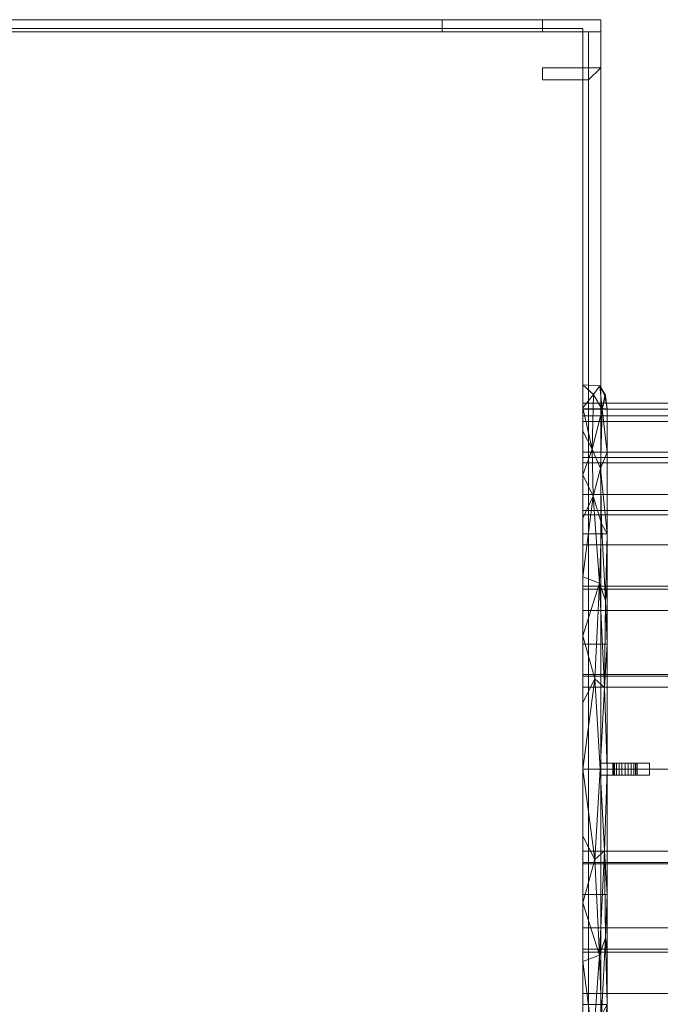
# Model space of a CAD drawing. Header units: inches. Extents: x 15 to 638, y -384 to 556.
# Tile 1030 of 1056: x 624 to 631, y 300 to 310. Entities that reach past the tile are written whole.
import ezdxf

# ---------------------------------------------------------------- set-up
doc = ezdxf.new("R2010")
doc.units = ezdxf.units.IN
doc.header["$MEASUREMENT"] = 0
doc.layers.add('M-EQPM', color=90, linetype='Continuous', lineweight=9)

# ---------------------------------------------------------------- blocks, each defined once
blk = doc.blocks.new('Hydro Meter - Default 1-3380297-_3D_')
at = {"layer": 'M-EQPM'}
mesh = blk.add_polyface(dxfattribs=at)
corners = [(3.521, 6, 67.793), (3.393, 6, 66.822), (3.018, 6, 65.918), (2.423, 6, 65.141), (1.646, 6, 64.545), (0.741, 6, 64.171), (-0.229, 6, 64.043), (-1.2, 6, 64.171), (-2.104, 6, 64.545), (-2.881, 6, 65.141), (-3.477, 6, 65.918), (-3.851, 6, 66.822), (-3.979, 6, 67.793), (-3.979, 10.75, 67.793), (-3.851, 10.75, 66.822), (-3.477, 10.75, 65.918), (-2.881, 10.75, 65.141), (-2.104, 10.75, 64.545), (-1.2, 10.75, 64.171), (-0.229, 10.75, 64.043), (0.741, 10.75, 64.171), (1.646, 10.75, 64.545), (2.423, 10.75, 65.141), (3.018, 10.75, 65.918), (3.393, 10.75, 66.822), (3.521, 10.75, 67.793)]
mesh.append_faces([[corners[k] for k in face] for face in [(14, 11, 12, 13)]], dxfattribs={"vtx0": -1})
mesh.append_faces([[corners[k] for k in face] for face in [(24, 1, 2, 23), (23, 2, 3, 22), (21, 4, 5, 20), (22, 3, 4, 21), (20, 5, 6, 19), (18, 7, 8, 17), (17, 8, 9, 16), (15, 10, 11, 14), (16, 9, 10, 15), (7, 18, 19, 6)]], dxfattribs={"vtx0": -1, "vtx2": -1})
mesh.append_faces([[corners[k] for k in face] for face in [(25, 0, 1, 24)]], dxfattribs={"vtx2": -1})
mesh = blk.add_polyface(dxfattribs=at)
corners = [(-3.979, 6, 67.793), (-3.851, 6, 68.764), (-3.477, 6, 69.668), (-2.881, 6, 70.445), (-2.104, 6, 71.041), (-1.2, 6, 71.415), (-0.229, 6, 71.543), (0.741, 6, 71.415), (1.646, 6, 71.041), (2.423, 6, 70.445), (3.018, 6, 69.668), (3.393, 6, 68.764), (3.521, 6, 67.793), (3.521, 10.75, 67.793), (3.393, 10.75, 68.764), (3.018, 10.75, 69.668), (2.423, 10.75, 70.445), (1.646, 10.75, 71.041), (0.741, 10.75, 71.415), (-0.229, 10.75, 71.543), (-1.2, 10.75, 71.415), (-2.104, 10.75, 71.041), (-2.881, 10.75, 70.445), (-3.477, 10.75, 69.668), (-3.851, 10.75, 68.764), (-3.979, 10.75, 67.793)]
mesh.append_faces([[corners[k] for k in face] for face in [(14, 11, 12, 13)]], dxfattribs={"vtx0": -1})
mesh.append_faces([[corners[k] for k in face] for face in [(21, 4, 5, 20), (20, 5, 6, 19), (3, 22, 23, 2), (18, 7, 8, 17), (17, 8, 9, 16), (15, 10, 11, 14), (16, 9, 10, 15), (7, 18, 19, 6)]], dxfattribs={"vtx0": -1, "vtx2": -1})
mesh.append_faces([[corners[k] for k in face] for face in [(0, 1, 24, 25)]], dxfattribs={"vtx1": -1})
mesh.append_faces([[corners[k] for k in face] for face in [(1, 2, 23, 24), (21, 22, 3, 4)]], dxfattribs={"vtx1": -1, "vtx3": -1})
mesh = blk.add_polyface(dxfattribs=at)
corners = [(3.458, 6, 67.793), (3.333, 6, 68.747), (2.964, 6, 69.637), (2.378, 6, 70.4), (1.615, 6, 70.986), (0.725, 6, 71.355), (-0.229, 6, 71.48), (-1.184, 6, 71.355), (-2.073, 6, 70.986), (-2.837, 6, 70.4), (-3.423, 6, 69.637), (-3.791, 6, 68.747), (-3.917, 6, 67.793), (-3.917, 10.75, 67.793), (-3.791, 10.75, 68.747), (-3.423, 10.75, 69.637), (-2.837, 10.75, 70.4), (-2.073, 10.75, 70.986), (-1.184, 10.75, 71.355), (-0.229, 10.75, 71.48), (0.725, 10.75, 71.355), (1.615, 10.75, 70.986), (2.378, 10.75, 70.4), (2.964, 10.75, 69.637), (3.333, 10.75, 68.747), (3.458, 10.75, 67.793)]
mesh.append_faces([[corners[k] for k in face] for face in [(1, 24, 25, 0)]], dxfattribs={"vtx0": -1})
mesh.append_faces([[corners[k] for k in face] for face in [(2, 23, 24, 1), (4, 21, 22, 3), (3, 22, 23, 2), (5, 20, 21, 4), (20, 5, 6, 19), (8, 17, 18, 7), (9, 16, 17, 8), (11, 14, 15, 10), (10, 15, 16, 9), (7, 18, 19, 6)]], dxfattribs={"vtx0": -1, "vtx2": -1})
mesh.append_faces([[corners[k] for k in face] for face in [(12, 13, 14, 11)]], dxfattribs={"vtx2": -1})
mesh = blk.add_polyface(dxfattribs=at)
corners = [(-3.917, 6, 67.793), (-3.791, 6, 66.839), (-3.423, 6, 65.949), (-2.837, 6, 65.186), (-2.073, 6, 64.6), (-1.184, 6, 64.231), (-0.229, 6, 64.105), (0.725, 6, 64.231), (1.615, 6, 64.6), (2.378, 6, 65.186), (2.964, 6, 65.949), (3.333, 6, 66.839), (3.458, 6, 67.793), (3.458, 10.75, 67.793), (3.333, 10.75, 66.839), (2.964, 10.75, 65.949), (2.378, 10.75, 65.186), (1.615, 10.75, 64.6), (0.725, 10.75, 64.231), (-0.229, 10.75, 64.105), (-1.184, 10.75, 64.231), (-2.073, 10.75, 64.6), (-2.837, 10.75, 65.186), (-3.423, 10.75, 65.949), (-3.791, 10.75, 66.839), (-3.917, 10.75, 67.793)]
mesh.append_faces([[corners[k] for k in face] for face in [(5, 20, 21, 4), (3, 22, 23, 2), (20, 5, 6, 19), (8, 17, 18, 7), (9, 16, 17, 8), (11, 14, 15, 10), (10, 15, 16, 9), (7, 18, 19, 6)]], dxfattribs={"vtx0": -1, "vtx2": -1})
mesh.append_faces([[corners[k] for k in face] for face in [(23, 24, 1, 2), (21, 22, 3, 4)]], dxfattribs={"vtx1": -1, "vtx3": -1})
mesh.append_faces([[corners[k] for k in face] for face in [(12, 13, 14, 11)]], dxfattribs={"vtx2": -1})
mesh.append_faces([[corners[k] for k in face] for face in [(24, 25, 0, 1)]], dxfattribs={"vtx3": -1})
mesh = blk.add_polyface(dxfattribs=at)
corners = [(-3.479, 10.466, 67.793), (-3.368, 10.466, 66.952), (-3.044, 10.466, 66.168), (-2.527, 10.466, 65.495), (-1.854, 10.466, 64.978), (-1.07, 10.466, 64.654), (-0.229, 10.466, 64.543), (0.612, 10.466, 64.654), (1.396, 10.466, 64.978), (2.069, 10.466, 65.495), (2.585, 10.466, 66.168), (2.91, 10.466, 66.952), (3.021, 10.466, 67.793), (3.021, 6, 67.793), (2.91, 6, 66.952), (2.585, 6, 66.168), (2.069, 6, 65.495), (1.396, 6, 64.978), (0.612, 6, 64.654), (-0.229, 6, 64.543), (-1.07, 6, 64.654), (-1.854, 6, 64.978), (-2.527, 6, 65.495), (-3.044, 6, 66.168), (-3.368, 6, 66.952), (-3.479, 6, 67.793)]
mesh.append_faces([[corners[k] for k in face] for face in [(1, 24, 25, 0)]], dxfattribs={"vtx0": -1})
mesh.append_faces([[corners[k] for k in face] for face in [(11, 14, 15, 10), (10, 15, 16, 9), (8, 17, 18, 7), (9, 16, 17, 8), (7, 18, 19, 6), (5, 20, 21, 4), (4, 21, 22, 3), (2, 23, 24, 1), (3, 22, 23, 2), (20, 5, 6, 19)]], dxfattribs={"vtx0": -1, "vtx2": -1})
mesh.append_faces([[corners[k] for k in face] for face in [(12, 13, 14, 11)]], dxfattribs={"vtx2": -1})
mesh = blk.add_polyface(dxfattribs=at)
corners = [(3.021, 10.466, 67.793), (2.91, 10.466, 68.634), (2.585, 10.466, 69.418), (2.069, 10.466, 70.091), (1.396, 10.466, 70.608), (0.612, 10.466, 70.932), (-0.229, 10.466, 71.043), (-1.07, 10.466, 70.932), (-1.854, 10.466, 70.608), (-2.527, 10.466, 70.091), (-3.044, 10.466, 69.418), (-3.368, 10.466, 68.634), (-3.479, 10.466, 67.793), (-3.479, 6, 67.793), (-3.368, 6, 68.634), (-3.044, 6, 69.418), (-2.527, 6, 70.091), (-1.854, 6, 70.608), (-1.07, 6, 70.932), (-0.229, 6, 71.043), (0.612, 6, 70.932), (1.396, 6, 70.608), (2.069, 6, 70.091), (2.585, 6, 69.418), (2.91, 6, 68.634), (3.021, 6, 67.793)]
mesh.append_faces([[corners[k] for k in face] for face in [(1, 24, 25, 0)]], dxfattribs={"vtx0": -1})
mesh.append_faces([[corners[k] for k in face] for face in [(8, 17, 18, 7), (7, 18, 19, 6), (16, 9, 10, 15), (5, 20, 21, 4), (4, 21, 22, 3), (2, 23, 24, 1), (3, 22, 23, 2), (20, 5, 6, 19)]], dxfattribs={"vtx0": -1, "vtx2": -1})
mesh.append_faces([[corners[k] for k in face] for face in [(13, 14, 11, 12)]], dxfattribs={"vtx1": -1})
mesh.append_faces([[corners[k] for k in face] for face in [(14, 15, 10, 11), (8, 9, 16, 17)]], dxfattribs={"vtx1": -1, "vtx3": -1})
mesh = blk.add_polyface(dxfattribs=at)
corners = [(-0.292, 6.434, 51.5), (-0.292, 6.684, 51.25), (-0.292, 6.684, 50.75), (-0.292, 6.434, 50.5), (-0.292, 6.184, 50.5), (-0.292, 6.184, 51.5), (-0.292, 6.309, 51), (-0.292, 6.314, 50.968), (-0.292, 6.326, 50.938), (-0.292, 6.346, 50.912), (-0.292, 6.371, 50.892), (-0.292, 6.401, 50.88), (-0.292, 6.434, 50.876), (-0.292, 6.466, 50.88), (-0.292, 6.496, 50.892), (-0.292, 6.521, 50.912), (-0.292, 6.541, 50.938), (-0.292, 6.554, 50.968), (-0.292, 6.558, 51), (-0.292, 6.554, 51.032), (-0.292, 6.541, 51.062), (-0.292, 6.521, 51.088), (-0.292, 6.496, 51.108), (-0.292, 6.466, 51.12), (-0.292, 6.434, 51.124), (-0.292, 6.401, 51.12), (-0.292, 6.371, 51.108), (-0.292, 6.346, 51.088), (-0.292, 6.326, 51.062), (-0.292, 6.314, 51.032)]
mesh.append_faces([[corners[k] for k in face] for face in [(28, 5, 27), (8, 4, 7), (21, 1, 20), (16, 2, 15)]], dxfattribs={"vtx0": -1, "vtx1": -1})
mesh.append_faces([[corners[k] for k in face] for face in [(5, 28, 29), (5, 29, 6), (0, 24, 25), (4, 8, 9), (11, 3, 4, 10), (3, 11, 12), (1, 22, 23, 0), (1, 21, 22), (3, 12, 13), (2, 16, 17)]], dxfattribs={"vtx0": -1, "vtx2": -1})
mesh.append_faces([[corners[k] for k in face] for face in [(26, 27, 5), (9, 10, 4), (19, 20, 1), (14, 15, 2), (17, 18, 2), (23, 24, 0)]], dxfattribs={"vtx1": -1, "vtx2": -1})
mesh.append_faces([[corners[k] for k in face] for face in [(25, 26, 5, 0), (6, 7, 4, 5), (18, 19, 1, 2), (13, 14, 2, 3)]], dxfattribs={"vtx1": -1, "vtx3": -1})
mesh = blk.add_polyface(dxfattribs=at)
corners = [(-0.167, 6.434, 50.5), (-0.292, 6.434, 50.5), (-0.292, 6.684, 50.75), (-0.167, 6.684, 50.75)]
mesh.append_faces([[corners[k] for k in face] for face in [(0, 1, 2, 3)]])
mesh = blk.add_polyface(dxfattribs=at)
corners = [(-0.167, 6.684, 50.75), (-0.292, 6.684, 50.75), (-0.292, 6.684, 51.25), (-0.167, 6.684, 51.25)]
mesh.append_faces([[corners[k] for k in face] for face in [(0, 1, 2, 3)]])
mesh = blk.add_polyface(dxfattribs=at)
corners = [(-0.167, 6.684, 51.25), (-0.292, 6.684, 51.25), (-0.292, 6.434, 51.5), (-0.167, 6.434, 51.5)]
mesh.append_faces([[corners[k] for k in face] for face in [(0, 1, 2, 3)]])
mesh = blk.add_polyface(dxfattribs=at)
corners = [(-0.167, 6.434, 51.5), (-0.167, 6.184, 51.5), (-0.167, 6.184, 50.5), (-0.167, 6.434, 50.5), (-0.167, 6.684, 50.75), (-0.167, 6.684, 51.25), (-0.167, 6.309, 51), (-0.167, 6.314, 51.032), (-0.167, 6.326, 51.062), (-0.167, 6.346, 51.088), (-0.167, 6.371, 51.108), (-0.167, 6.401, 51.12), (-0.167, 6.434, 51.124), (-0.167, 6.466, 51.12), (-0.167, 6.496, 51.108), (-0.167, 6.521, 51.088), (-0.167, 6.541, 51.062), (-0.167, 6.554, 51.032), (-0.167, 6.558, 51), (-0.167, 6.554, 50.968), (-0.167, 6.541, 50.938), (-0.167, 6.521, 50.912), (-0.167, 6.496, 50.892), (-0.167, 6.466, 50.88), (-0.167, 6.434, 50.876), (-0.167, 6.401, 50.88), (-0.167, 6.371, 50.892), (-0.167, 6.346, 50.912), (-0.167, 6.326, 50.938), (-0.167, 6.314, 50.968)]
mesh.append_faces([[corners[k] for k in face] for face in [(16, 5, 15), (20, 4, 19), (9, 1, 8), (28, 2, 27)]], dxfattribs={"vtx0": -1, "vtx1": -1})
mesh.append_faces([[corners[k] for k in face] for face in [(5, 16, 17), (5, 17, 18), (0, 12, 13), (4, 20, 21), (23, 3, 4, 22), (3, 23, 24), (1, 10, 11, 0), (1, 9, 10), (3, 24, 25), (2, 28, 29)]], dxfattribs={"vtx0": -1, "vtx2": -1})
mesh.append_faces([[corners[k] for k in face] for face in [(14, 15, 5), (21, 22, 4), (7, 8, 1), (26, 27, 2), (29, 6, 2), (11, 12, 0)]], dxfattribs={"vtx1": -1, "vtx2": -1})
mesh.append_faces([[corners[k] for k in face] for face in [(13, 14, 5, 0), (18, 19, 4, 5), (6, 7, 1, 2), (25, 26, 2, 3)]], dxfattribs={"vtx1": -1, "vtx3": -1})
mesh = blk.add_polyface(dxfattribs=at)
corners = [(-0.167, 6.558, 51), (-0.167, 6.554, 51.032), (-0.167, 6.541, 51.062), (-0.167, 6.521, 51.088), (-0.167, 6.496, 51.108), (-0.167, 6.466, 51.12), (-0.167, 6.434, 51.124), (-0.167, 6.401, 51.12), (-0.167, 6.371, 51.108), (-0.167, 6.346, 51.088), (-0.167, 6.326, 51.062), (-0.167, 6.314, 51.032), (-0.167, 6.309, 51), (-0.292, 6.309, 51), (-0.292, 6.314, 51.032), (-0.292, 6.326, 51.062), (-0.292, 6.346, 51.088), (-0.292, 6.371, 51.108), (-0.292, 6.401, 51.12), (-0.292, 6.434, 51.124), (-0.292, 6.466, 51.12), (-0.292, 6.496, 51.108), (-0.292, 6.521, 51.088), (-0.292, 6.541, 51.062), (-0.292, 6.554, 51.032), (-0.292, 6.558, 51)]
mesh.append_faces([[corners[k] for k in face] for face in [(0, 1, 24, 25)]], dxfattribs={"vtx1": -1})
mesh.append_faces([[corners[k] for k in face] for face in [(10, 11, 14, 15), (7, 8, 17, 18), (8, 9, 16, 17), (9, 10, 15, 16), (18, 19, 6, 7), (3, 4, 21, 22), (4, 5, 20, 21), (1, 2, 23, 24), (2, 3, 22, 23), (19, 20, 5, 6)]], dxfattribs={"vtx1": -1, "vtx3": -1})
mesh.append_faces([[corners[k] for k in face] for face in [(11, 12, 13, 14)]], dxfattribs={"vtx3": -1})
mesh = blk.add_polyface(dxfattribs=at)
corners = [(-0.167, 6.309, 51), (-0.167, 6.314, 50.968), (-0.167, 6.326, 50.938), (-0.167, 6.346, 50.912), (-0.167, 6.371, 50.892), (-0.167, 6.401, 50.88), (-0.167, 6.434, 50.876), (-0.167, 6.466, 50.88), (-0.167, 6.496, 50.892), (-0.167, 6.521, 50.912), (-0.167, 6.541, 50.938), (-0.167, 6.554, 50.968), (-0.167, 6.558, 51), (-0.292, 6.558, 51), (-0.292, 6.554, 50.968), (-0.292, 6.541, 50.938), (-0.292, 6.521, 50.912), (-0.292, 6.496, 50.892), (-0.292, 6.466, 50.88), (-0.292, 6.434, 50.876), (-0.292, 6.401, 50.88), (-0.292, 6.371, 50.892), (-0.292, 6.346, 50.912), (-0.292, 6.326, 50.938), (-0.292, 6.314, 50.968), (-0.292, 6.309, 51)]
mesh.append_faces([[corners[k] for k in face] for face in [(0, 1, 24, 25)]], dxfattribs={"vtx1": -1})
mesh.append_faces([[corners[k] for k in face] for face in [(10, 11, 14, 15), (7, 8, 17, 18), (8, 9, 16, 17), (9, 10, 15, 16), (18, 19, 6, 7), (3, 4, 21, 22), (4, 5, 20, 21), (1, 2, 23, 24), (2, 3, 22, 23), (19, 20, 5, 6)]], dxfattribs={"vtx1": -1, "vtx3": -1})
mesh.append_faces([[corners[k] for k in face] for face in [(11, 12, 13, 14)]], dxfattribs={"vtx3": -1})
mesh = blk.add_polyface(dxfattribs=at)
corners = [(-0.167, 6.434, 51.5), (-0.292, 6.434, 51.5), (-0.292, 6.184, 51.5), (-0.167, 6.184, 51.5)]
mesh.append_faces([[corners[k] for k in face] for face in [(0, 1, 2, 3)]])
mesh = blk.add_polyface(dxfattribs=at)
corners = [(-0.167, 6.184, 50.5), (-0.292, 6.184, 50.5), (-0.292, 6.434, 50.5), (-0.167, 6.434, 50.5)]
mesh.append_faces([[corners[k] for k in face] for face in [(0, 1, 2, 3)]])
mesh = blk.add_polyface(dxfattribs=at)
corners = [(-7.909, 5.588, 73.891), (-7.909, 4.559, 72.861), (-7.909, -0.25, 72.861), (-7.909, -0.25, 74.391), (-7.909, 6.184, 74.391), (-7.909, 6.184, 73.891)]
mesh.append_faces([[corners[k] for k in face] for face in [(4, 5, 0, 3), (1, 2, 3, 0)]], dxfattribs={"vtx2": -1})
mesh = blk.add_polyface(dxfattribs=at)
corners = [(-7.784, 5.588, 73.891), (-7.909, 5.588, 73.891), (-7.909, 6.184, 73.891), (-7.784, 6.184, 73.891)]
mesh.append_faces([[corners[k] for k in face] for face in [(0, 1, 2, 3)]])
mesh = blk.add_polyface(dxfattribs=at)
corners = [(-7.784, 6.184, 74.391), (-7.909, 6.184, 74.391), (-7.909, -0.25, 74.391), (-7.784, -0.25, 74.391)]
mesh.append_faces([[corners[k] for k in face] for face in [(0, 1, 2, 3)]])
mesh = blk.add_polyface(dxfattribs=at)
corners = [(-7.784, 6.184, 73.891), (-7.909, 6.184, 73.891), (-7.909, 6.184, 74.391), (-7.784, 6.184, 74.391)]
mesh.append_faces([[corners[k] for k in face] for face in [(0, 1, 2, 3)]])
mesh = blk.add_polyface(dxfattribs=at)
corners = [(-7.784, 6.059, 73.891), (-7.784, 6.059, 74.391), (-7.784, 6.184, 74.391), (-7.784, 6.184, 73.891)]
mesh.append_faces([[corners[k] for k in face] for face in [(0, 1, 2, 3)]])
mesh = blk.add_polyface(dxfattribs=at)
corners = [(7.326, 6.184, 73.891), (-7.784, 6.184, 73.891), (-7.784, 6.184, 74.391), (7.326, 6.184, 74.391)]
mesh.append_faces([[corners[k] for k in face] for face in [(0, 1, 2, 3)]])
mesh = blk.add_polyface(dxfattribs=at)
corners = [(7.326, 6.184, 74.391), (-7.784, 6.184, 74.391), (-7.784, 6.059, 74.391), (7.326, 6.059, 74.391)]
mesh.append_faces([[corners[k] for k in face] for face in [(0, 1, 2, 3)]])
mesh = blk.add_polyface(dxfattribs=at)
corners = [(7.326, 6.059, 73.891), (-7.784, 6.059, 73.891), (-7.784, 6.184, 73.891), (7.326, 6.184, 73.891)]
mesh.append_faces([[corners[k] for k in face] for face in [(0, 1, 2, 3)]])
mesh = blk.add_polyface(dxfattribs=at)
corners = [(-7.784, 5.588, 73.891), (-7.784, 6.184, 73.891), (-7.784, 6.184, 74.391), (-7.784, -0.25, 74.391), (-7.784, -0.25, 72.861), (-7.784, 4.559, 72.861)]
mesh.append_faces([[corners[k] for k in face] for face in [(3, 4, 5, 0), (0, 1, 2, 3)]], dxfattribs={"vtx3": -1})
mesh = blk.add_polyface(dxfattribs=at)
corners = [(-7.416, 5.588, 61.195), (-7.291, 5.588, 61.195), (-7.291, 6.059, 61.195), (7.819, 6.059, 61.195), (7.819, 5.588, 61.195), (7.944, 5.588, 61.195), (7.944, 6.184, 61.195), (-7.416, 6.184, 61.195)]
mesh.append_faces([[corners[k] for k in face] for face in [(6, 7, 2, 3)]], dxfattribs={"vtx1": -1, "vtx3": -1})
mesh.append_faces([[corners[k] for k in face] for face in [(0, 1, 2, 7)]], dxfattribs={"vtx2": -1})
mesh.append_faces([[corners[k] for k in face] for face in [(3, 4, 5, 6)]], dxfattribs={"vtx3": -1})
mesh = blk.add_polyface(dxfattribs=at)
corners = [(-7.416, 5.588, 48), (-7.416, 6.184, 48), (7.944, 6.184, 48), (7.944, 5.588, 48), (7.819, 5.588, 48), (7.819, 6.059, 48), (-7.291, 6.059, 48), (-7.291, 5.588, 48)]
mesh.append_faces([[corners[k] for k in face] for face in [(1, 2, 5, 6)]], dxfattribs={"vtx1": -1, "vtx3": -1})
mesh.append_faces([[corners[k] for k in face] for face in [(3, 4, 5, 2)]], dxfattribs={"vtx2": -1})
mesh.append_faces([[corners[k] for k in face] for face in [(6, 7, 0, 1)]], dxfattribs={"vtx3": -1})
mesh = blk.add_polyface(dxfattribs=at)
corners = [(-7.416, 6.184, 61.195), (7.944, 6.184, 61.195), (7.944, 6.184, 48), (-7.416, 6.184, 48), (0.389, 6.184, 51.562), (0.139, 6.184, 51.562), (0.139, 6.184, 50.437), (0.389, 6.184, 50.437)]
mesh.append_faces([[corners[k] for k in face] for face in [(5, 0, 4)]], dxfattribs={"vtx0": -1, "vtx1": -1})
mesh.append_faces([[corners[k] for k in face] for face in [(2, 7, 4)]], dxfattribs={"vtx0": -1, "vtx2": -1})
mesh.append_faces([[corners[k] for k in face] for face in [(4, 0, 1, 2)]], dxfattribs={"vtx0": -1, "vtx3": -1})
mesh.append_faces([[corners[k] for k in face] for face in [(3, 0, 5, 6), (6, 7, 2, 3)]], dxfattribs={"vtx1": -1, "vtx3": -1})
mesh = blk.add_polyface(dxfattribs=at)
corners = [(-7.416, 6.184, 61.195), (-7.416, 6.184, 48), (-7.416, 5.588, 48), (-7.416, 5.588, 61.195)]
mesh.append_faces([[corners[k] for k in face] for face in [(0, 1, 2, 3)]])
mesh = blk.add_polyface(dxfattribs=at)
corners = [(-0.229, 6.25, 71.543), (-1.512, 6.25, 71.317), (-2.64, 6.25, 70.666), (-3.477, 6.25, 69.668), (-3.922, 6.25, 68.444), (-3.922, 6.25, 67.142), (-3.477, 6.25, 65.918), (-2.64, 6.25, 64.92), (-1.512, 6.25, 64.269), (-0.229, 6.25, 64.043), (-0.229, 6.177, 63.866), (-0.229, 6, 63.793), (-1.597, 6, 64.034), (-2.8, 6, 64.729), (-3.693, 6, 65.793), (-4.168, 6, 67.098), (-4.168, 6, 68.488), (-3.693, 6, 69.793), (-2.8, 6, 70.857), (-1.597, 6, 71.552), (-0.229, 6, 71.793), (-0.229, 6.177, 71.72), (-4.157, 6.176, 67.793), (-3.312, 6.18, 65.365), (-3.312, 6.18, 70.221), (-2.134, 6.171, 64.352), (-2.134, 6.171, 71.234), (-3.915, 6.198, 66.509), (-3.915, 6.198, 69.077), (-1.067, 6.221, 64.018), (-1.155, 6.124, 63.935), (-1.067, 6.221, 71.568), (-1.155, 6.124, 71.651), (-3.922, 6.25, 67.793), (-4.062, 6.231, 67.467), (-4.057, 6.227, 68.238), (-4.168, 6, 67.793), (-3.247, 6, 65.261), (-3.026, 6.105, 64.966), (-2.746, 6.19, 64.798), (-2.076, 6.25, 64.595), (-1.957, 6.231, 64.358), (-3.509, 6.096, 65.536), (-3.931, 6, 66.446), (-4.067, 6.108, 66.757), (-3.247, 6, 70.325), (-3.026, 6.105, 70.62), (-2.746, 6.19, 70.788), (-2.076, 6.25, 70.991), (-1.957, 6.231, 71.228), (-3.509, 6.096, 70.05), (-3.931, 6, 69.14), (-4.067, 6.108, 68.829), (-2.199, 6, 64.381), (-2.199, 6, 71.204), (-0.913, 6, 63.914), (-0.913, 6, 71.672)]
mesh.append_faces([[corners[k] for k in face] for face in [(7, 23, 6), (3, 24, 2), (5, 34, 33), (14, 42, 37), (8, 41, 40), (15, 44, 43), (45, 50, 17), (17, 50, 51), (11, 30, 10)]], dxfattribs={"vtx0": -1, "vtx1": -1})
mesh.append_faces([[corners[k] for k in face] for face in [(23, 38, 42), (31, 32, 21), (33, 34, 35), (22, 27, 44), (29, 30, 25), (44, 36, 22), (25, 38, 39), (23, 27, 6), (52, 50, 28), (46, 54, 26), (30, 12, 25), (49, 47, 26), (50, 24, 28), (3, 28, 24), (23, 42, 27), (46, 47, 24), (41, 39, 7), (45, 46, 50), (26, 32, 31), (30, 29, 10), (34, 27, 22), (27, 34, 5), (34, 22, 35), (22, 28, 35), (28, 4, 35), (50, 52, 51), (39, 38, 23), (23, 7, 39), (29, 25, 41), (29, 41, 8), (39, 41, 25), (37, 42, 38), (43, 44, 42), (42, 44, 27), (46, 24, 50), (47, 46, 26), (1, 49, 31), (2, 24, 47), (47, 49, 2), (31, 49, 26), (22, 36, 52), (22, 52, 28), (53, 38, 25), (26, 19, 32)]], dxfattribs={"vtx0": -1, "vtx1": -1, "vtx2": -1})
mesh.append_faces([[corners[k] for k in face] for face in [(30, 11, 55), (32, 56, 20), (38, 53, 13), (29, 9, 10), (49, 1, 48), (29, 8, 9), (42, 14, 43), (46, 18, 54), (31, 0, 1), (52, 36, 16), (32, 19, 56), (25, 12, 53), (44, 15, 36), (49, 48, 2), (52, 16, 51)]], dxfattribs={"vtx0": -1, "vtx2": -1})
mesh.append_faces([[corners[k] for k in face] for face in [(13, 37, 38), (3, 4, 28), (5, 6, 27), (7, 40, 41), (4, 33, 35), (54, 19, 26), (20, 21, 32), (21, 0, 31), (45, 18, 46), (55, 12, 30)]], dxfattribs={"vtx1": -1, "vtx2": -1})
mesh = blk.add_polyface(dxfattribs=at)
corners = [(-0.229, 6, 71.543), (-1.512, 6, 71.317), (-2.64, 6, 70.666), (-3.477, 6, 69.668), (-3.922, 6, 68.444), (-3.922, 6, 67.142), (-3.477, 6, 65.918), (-2.64, 6, 64.92), (-1.512, 6, 64.269), (-0.229, 6, 64.043), (-0.229, 6.25, 64.043), (-1.512, 6.25, 64.269), (-2.64, 6.25, 64.92), (-3.477, 6.25, 65.918), (-3.922, 6.25, 67.142), (-3.922, 6.25, 68.444), (-3.477, 6.25, 69.668), (-2.64, 6.25, 70.666), (-1.512, 6.25, 71.317), (-0.229, 6.25, 71.543)]
mesh.append_faces([[corners[k] for k in face] for face in [(11, 8, 9, 10)]], dxfattribs={"vtx0": -1})
mesh.append_faces([[corners[k] for k in face] for face in [(13, 6, 7, 12), (12, 7, 8, 11), (14, 5, 6, 13), (5, 14, 15, 4), (16, 3, 4, 15), (18, 1, 2, 17), (17, 2, 3, 16)]], dxfattribs={"vtx0": -1, "vtx2": -1})
mesh.append_faces([[corners[k] for k in face] for face in [(19, 0, 1, 18)]], dxfattribs={"vtx2": -1})
mesh = blk.add_polyface(dxfattribs=at)
corners = [(-0.167, 6.184, 51.5), (-0.292, 6.184, 51.5), (-0.292, 6.184, 50.5), (-0.167, 6.184, 50.5)]
mesh.append_faces([[corners[k] for k in face] for face in [(0, 1, 2, 3)]])
mesh = blk.add_polyface(dxfattribs=at)
corners = [(-0.229, 6, 64.043), (1.053, 6, 64.269), (2.181, 6, 64.92), (3.018, 6, 65.918), (3.464, 6, 67.142), (3.464, 6, 68.444), (3.018, 6, 69.668), (2.181, 6, 70.666), (1.053, 6, 71.317), (-0.229, 6, 71.543), (-0.229, 6.25, 71.543), (1.053, 6.25, 71.317), (2.181, 6.25, 70.666), (3.018, 6.25, 69.668), (3.464, 6.25, 68.444), (3.464, 6.25, 67.142), (3.018, 6.25, 65.918), (2.181, 6.25, 64.92), (1.053, 6.25, 64.269), (-0.229, 6.25, 64.043)]
mesh.append_faces([[corners[k] for k in face] for face in [(11, 8, 9, 10)]], dxfattribs={"vtx0": -1})
mesh.append_faces([[corners[k] for k in face] for face in [(13, 6, 7, 12), (12, 7, 8, 11), (14, 5, 6, 13), (5, 14, 15, 4), (16, 3, 4, 15), (17, 2, 3, 16), (18, 1, 2, 17)]], dxfattribs={"vtx0": -1, "vtx2": -1})
mesh.append_faces([[corners[k] for k in face] for face in [(19, 0, 1, 18)]], dxfattribs={"vtx2": -1})
mesh = blk.add_polyface(dxfattribs=at)
corners = [(-0.229, 6.25, 64.043), (1.053, 6.25, 64.269), (2.181, 6.25, 64.92), (3.018, 6.25, 65.918), (3.464, 6.25, 67.142), (3.464, 6.25, 68.444), (3.018, 6.25, 69.668), (2.181, 6.25, 70.666), (1.053, 6.25, 71.317), (-0.229, 6.25, 71.543), (-0.229, 6.177, 71.72), (-0.229, 6, 71.793), (1.139, 6, 71.552), (2.342, 6, 70.857), (3.235, 6, 69.793), (3.71, 6, 68.488), (3.71, 6, 67.098), (3.235, 6, 65.793), (2.342, 6, 64.729), (1.139, 6, 64.034), (-0.229, 6, 63.793), (-0.229, 6.177, 63.866), (3.699, 6.176, 67.793), (2.853, 6.18, 70.221), (2.853, 6.18, 65.365), (1.675, 6.171, 71.234), (1.675, 6.171, 64.352), (3.457, 6.198, 69.077), (3.457, 6.198, 66.509), (0.608, 6.221, 71.568), (0.696, 6.124, 71.651), (0.608, 6.221, 64.018), (0.696, 6.124, 63.935), (3.464, 6.25, 67.793), (3.603, 6.231, 68.119), (3.599, 6.227, 67.348), (3.71, 6, 67.793), (2.788, 6, 70.325), (2.568, 6.105, 70.62), (2.288, 6.19, 70.788), (1.617, 6.25, 70.991), (1.498, 6.231, 71.228), (3.05, 6.096, 70.05), (3.473, 6, 69.14), (3.609, 6.108, 68.829), (2.788, 6, 65.261), (2.568, 6.105, 64.966), (2.288, 6.19, 64.798), (1.617, 6.25, 64.595), (1.498, 6.231, 64.358), (3.05, 6.096, 65.536), (3.473, 6, 66.446), (3.609, 6.108, 66.757), (1.74, 6, 71.204), (1.74, 6, 64.381), (0.455, 6, 71.672), (0.455, 6, 63.914)]
mesh.append_faces([[corners[k] for k in face] for face in [(7, 23, 6), (3, 24, 2), (5, 34, 33), (14, 42, 37), (8, 41, 40), (15, 44, 43), (45, 50, 17), (17, 50, 51), (11, 30, 10)]], dxfattribs={"vtx0": -1, "vtx1": -1})
mesh.append_faces([[corners[k] for k in face] for face in [(31, 32, 21), (23, 38, 42), (33, 34, 35), (26, 32, 31), (44, 22, 27), (29, 30, 25), (44, 36, 22), (23, 42, 27), (25, 38, 39), (45, 46, 50), (50, 24, 28), (23, 27, 6), (52, 50, 28), (49, 47, 26), (30, 12, 25), (3, 28, 24), (46, 47, 24), (41, 39, 7), (46, 54, 26), (30, 29, 10), (34, 27, 22), (27, 34, 5), (34, 22, 35), (22, 28, 35), (28, 4, 35), (50, 52, 51), (39, 38, 23), (23, 7, 39), (29, 25, 41), (29, 41, 8), (39, 41, 25), (37, 42, 38), (43, 44, 42), (42, 44, 27), (46, 24, 50), (47, 46, 26), (1, 49, 31), (2, 24, 47), (47, 49, 2), (31, 49, 26), (22, 36, 52), (22, 52, 28), (53, 38, 25), (26, 19, 32)]], dxfattribs={"vtx0": -1, "vtx1": -1, "vtx2": -1})
mesh.append_faces([[corners[k] for k in face] for face in [(30, 11, 55), (38, 53, 13), (32, 56, 20), (29, 9, 10), (49, 1, 48), (29, 8, 9), (42, 14, 43), (46, 18, 54), (31, 0, 1), (52, 36, 16), (32, 19, 56), (25, 12, 53), (44, 15, 36), (49, 48, 2), (52, 16, 51)]], dxfattribs={"vtx0": -1, "vtx2": -1})
mesh.append_faces([[corners[k] for k in face] for face in [(5, 6, 27), (4, 33, 35), (54, 19, 26), (20, 21, 32), (7, 40, 41), (3, 4, 28), (13, 37, 38), (21, 0, 31), (45, 18, 46), (55, 12, 30)]], dxfattribs={"vtx1": -1, "vtx2": -1})
mesh = blk.add_polyface(dxfattribs=at)
corners = [(0.389, 6.184, 50.437), (0.139, 6.184, 50.437), (0.139, 6.184, 51.562), (0.389, 6.184, 51.562)]
mesh.append_faces([[corners[k] for k in face] for face in [(0, 1, 2, 3)]])
mesh = blk.add_polyface(dxfattribs=at)
corners = [(7.326, 6.059, 74.391), (-7.784, 6.059, 74.391), (-7.784, 6.059, 73.891), (7.326, 6.059, 73.891)]
mesh.append_faces([[corners[k] for k in face] for face in [(0, 1, 2, 3)]])
mesh = blk.add_polyface(dxfattribs=at)
corners = [(-7.291, 5.588, 61.195), (-7.291, 5.588, 48), (-7.291, 6.059, 48), (-7.291, 6.059, 61.195)]
mesh.append_faces([[corners[k] for k in face] for face in [(0, 1, 2, 3)]])
mesh = blk.add_polyface(dxfattribs=at)
corners = [(-7.291, 6.059, 61.195), (-7.291, 6.059, 48), (7.819, 6.059, 48), (7.819, 6.059, 61.195)]
mesh.append_faces([[corners[k] for k in face] for face in [(0, 1, 2, 3)]])
mesh = blk.add_polyface(dxfattribs=at)
corners = [(7.819, 6, 74.391), (7.819, 6, 48), (-7.819, 6, 48), (-7.819, 6, 74.391)]
mesh.append_faces([[corners[k] for k in face] for face in [(0, 1, 2, 3)]])
mesh = blk.add_polyface(dxfattribs=at)
corners = [(-7.819, 0, 74.391), (-7.819, 6, 74.391), (-7.819, 6, 48), (-7.819, 0, 48)]
mesh.append_faces([[corners[k] for k in face] for face in [(0, 1, 2, 3)]])
mesh = blk.add_polyface(dxfattribs=at)
corners = [(-7.819, 0, 48), (-7.819, 6, 48), (7.819, 6, 48), (7.819, 0, 48)]
mesh.append_faces([[corners[k] for k in face] for face in [(0, 1, 2, 3)]])
mesh = blk.add_polyface(dxfattribs=at)
corners = [(7.819, 0, 74.391), (7.819, 6, 74.391), (-7.819, 6, 74.391), (-7.819, 0, 74.391)]
mesh.append_faces([[corners[k] for k in face] for face in [(0, 1, 2, 3)]])
mesh = blk.add_polyface(dxfattribs=at)
corners = [(-0.229, 6, 71.793), (-1.597, 6, 71.552), (-2.8, 6, 70.857), (-3.693, 6, 69.793), (-4.168, 6, 68.488), (-4.168, 6, 67.098), (-3.693, 6, 65.793), (-2.8, 6, 64.729), (-1.597, 6, 64.034), (-0.229, 6, 63.793), (-0.229, 6, 64.043), (-1.512, 6, 64.269), (-2.64, 6, 64.92), (-3.477, 6, 65.918), (-3.922, 6, 67.142), (-3.922, 6, 68.444), (-3.477, 6, 69.668), (-2.64, 6, 70.666), (-1.512, 6, 71.317), (-0.229, 6, 71.543)]
mesh.append_faces([[corners[k] for k in face] for face in [(5, 14, 15, 4), (4, 15, 16, 3), (3, 16, 17, 2), (2, 17, 18, 1)]], dxfattribs={"vtx0": -1, "vtx2": -1})
mesh.append_faces([[corners[k] for k in face] for face in [(6, 7, 12, 13), (13, 14, 5, 6), (7, 8, 11, 12)]], dxfattribs={"vtx1": -1, "vtx3": -1})
mesh.append_faces([[corners[k] for k in face] for face in [(19, 0, 1, 18)]], dxfattribs={"vtx2": -1})
mesh.append_faces([[corners[k] for k in face] for face in [(8, 9, 10, 11)]], dxfattribs={"vtx3": -1})
mesh = blk.add_polyface(dxfattribs=at)
corners = [(3.521, 6, 67.793), (3.393, 6, 68.764), (3.018, 6, 69.668), (2.423, 6, 70.445), (1.646, 6, 71.041), (0.741, 6, 71.415), (-0.229, 6, 71.543), (-1.2, 6, 71.415), (-2.104, 6, 71.041), (-2.881, 6, 70.445), (-3.477, 6, 69.668), (-3.851, 6, 68.764), (-3.979, 6, 67.793), (-3.851, 6, 66.822), (-3.477, 6, 65.918), (-2.881, 6, 65.141), (-2.104, 6, 64.545), (-1.2, 6, 64.171), (-0.229, 6, 64.043), (0.741, 6, 64.171), (1.646, 6, 64.545), (2.423, 6, 65.141), (3.018, 6, 65.918), (3.393, 6, 66.822), (3.458, 6, 67.793), (3.333, 6, 66.839), (2.964, 6, 65.949), (2.378, 6, 65.186), (1.615, 6, 64.6), (0.725, 6, 64.231), (-0.229, 6, 64.105), (-1.184, 6, 64.231), (-2.073, 6, 64.6), (-2.837, 6, 65.186), (-3.423, 6, 65.949), (-3.791, 6, 66.839), (-3.917, 6, 67.793), (-3.791, 6, 68.747), (-3.423, 6, 69.637), (-2.837, 6, 70.4), (-2.073, 6, 70.986), (-1.184, 6, 71.355), (-0.229, 6, 71.48), (0.725, 6, 71.355), (1.615, 6, 70.986), (2.378, 6, 70.4), (2.964, 6, 69.637), (3.333, 6, 68.747)]
mesh.append_faces([[corners[k] for k in face] for face in [(40, 8, 9, 39), (8, 40, 41, 7), (7, 41, 42, 6), (10, 38, 39, 9), (43, 5, 6, 42), (5, 43, 44, 4), (45, 3, 4, 44), (46, 2, 3, 45), (2, 46, 47, 1), (1, 47, 24, 0), (26, 22, 23, 25), (25, 23, 0, 24)]], dxfattribs={"vtx0": -1, "vtx2": -1})
mesh.append_faces([[corners[k] for k in face] for face in [(36, 37, 11, 12), (10, 11, 37, 38), (12, 13, 35, 36), (34, 35, 13, 14), (33, 34, 14, 15), (15, 16, 32, 33), (31, 32, 16, 17), (30, 31, 17, 18), (21, 22, 26, 27), (18, 19, 29, 30), (28, 29, 19, 20), (20, 21, 27, 28)]], dxfattribs={"vtx1": -1, "vtx3": -1})
mesh = blk.add_polyface(dxfattribs=at)
corners = [(3.021, 6, 67.793), (2.91, 6, 68.634), (2.585, 6, 69.418), (2.069, 6, 70.091), (1.396, 6, 70.608), (0.612, 6, 70.932), (-0.229, 6, 71.043), (-1.07, 6, 70.932), (-1.854, 6, 70.608), (-2.527, 6, 70.091), (-3.044, 6, 69.418), (-3.368, 6, 68.634), (-3.479, 6, 67.793), (-3.368, 6, 66.952), (-3.044, 6, 66.168), (-2.527, 6, 65.495), (-1.854, 6, 64.978), (-1.07, 6, 64.654), (-0.229, 6, 64.543), (0.612, 6, 64.654), (1.396, 6, 64.978), (2.069, 6, 65.495), (2.585, 6, 66.168), (2.91, 6, 66.952)]
mesh.append_faces([[corners[k] for k in face] for face in [(9, 6, 7, 8), (18, 15, 16, 17), (22, 20, 21)]], dxfattribs={"vtx0": -1})
mesh.append_faces([[corners[k] for k in face] for face in [(12, 0, 10, 11)]], dxfattribs={"vtx0": -1, "vtx1": -1})
mesh.append_faces([[corners[k] for k in face] for face in [(10, 0, 6, 9)]], dxfattribs={"vtx0": -1, "vtx1": -1, "vtx2": -1})
mesh.append_faces([[corners[k] for k in face] for face in [(0, 14, 15, 20)]], dxfattribs={"vtx0": -1, "vtx2": -1, "vtx3": -1})
mesh.append_faces([[corners[k] for k in face] for face in [(5, 6, 0), (19, 20, 15, 18)]], dxfattribs={"vtx1": -1, "vtx2": -1})
mesh.append_faces([[corners[k] for k in face] for face in [(3, 4, 5, 0), (12, 13, 14, 0), (22, 23, 0, 20)]], dxfattribs={"vtx2": -1, "vtx3": -1})
mesh.append_faces([[corners[k] for k in face] for face in [(0, 1, 2, 3)]], dxfattribs={"vtx3": -1})
mesh = blk.add_polyface(dxfattribs=at)
corners = [(-0.229, 6, 63.793), (1.139, 6, 64.034), (2.342, 6, 64.729), (3.235, 6, 65.793), (3.71, 6, 67.098), (3.71, 6, 68.488), (3.235, 6, 69.793), (2.342, 6, 70.857), (1.139, 6, 71.552), (-0.229, 6, 71.793), (-0.229, 6, 71.543), (1.053, 6, 71.317), (2.181, 6, 70.666), (3.018, 6, 69.668), (3.464, 6, 68.444), (3.464, 6, 67.142), (3.018, 6, 65.918), (2.181, 6, 64.92), (1.053, 6, 64.269), (-0.229, 6, 64.043)]
mesh.append_faces([[corners[k] for k in face] for face in [(18, 1, 2, 17), (17, 2, 3, 16), (4, 15, 16, 3)]], dxfattribs={"vtx0": -1, "vtx2": -1})
mesh.append_faces([[corners[k] for k in face] for face in [(14, 15, 4, 5), (11, 12, 7, 8), (13, 14, 5, 6), (12, 13, 6, 7)]], dxfattribs={"vtx1": -1, "vtx3": -1})
mesh.append_faces([[corners[k] for k in face] for face in [(19, 0, 1, 18)]], dxfattribs={"vtx2": -1})
mesh.append_faces([[corners[k] for k in face] for face in [(8, 9, 10, 11)]], dxfattribs={"vtx3": -1})
mesh = blk.add_polyface(dxfattribs=at)
corners = [(-7.784, 4.559, 72.861), (-7.909, 4.559, 72.861), (-7.909, 5.588, 73.891), (-7.784, 5.588, 73.891)]
mesh.append_faces([[corners[k] for k in face] for face in [(0, 1, 2, 3)]])
mesh = blk.add_polyface(dxfattribs=at)
corners = [(-7.416, 5.588, 61.195), (-7.416, 5.588, 48), (-7.291, 5.588, 48), (-7.291, 5.588, 61.195)]
mesh.append_faces([[corners[k] for k in face] for face in [(0, 1, 2, 3)]])
mesh = blk.add_polyface(dxfattribs=at)
corners = [(-7.784, -0.25, 72.861), (-7.909, -0.25, 72.861), (-7.909, 4.559, 72.861), (-7.784, 4.559, 72.861)]
mesh.append_faces([[corners[k] for k in face] for face in [(0, 1, 2, 3)]])

msp = doc.modelspace()

# ---------------------------------------------------------------- block references
at = {"layer": 'M-EQPM', "rotation": 269.9999999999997}
msp.add_blockref('Hydro Meter - Default 1-3380297-_3D_', (624, 302.5, -16), dxfattribs=at)

doc.saveas('drawing.dxf')
